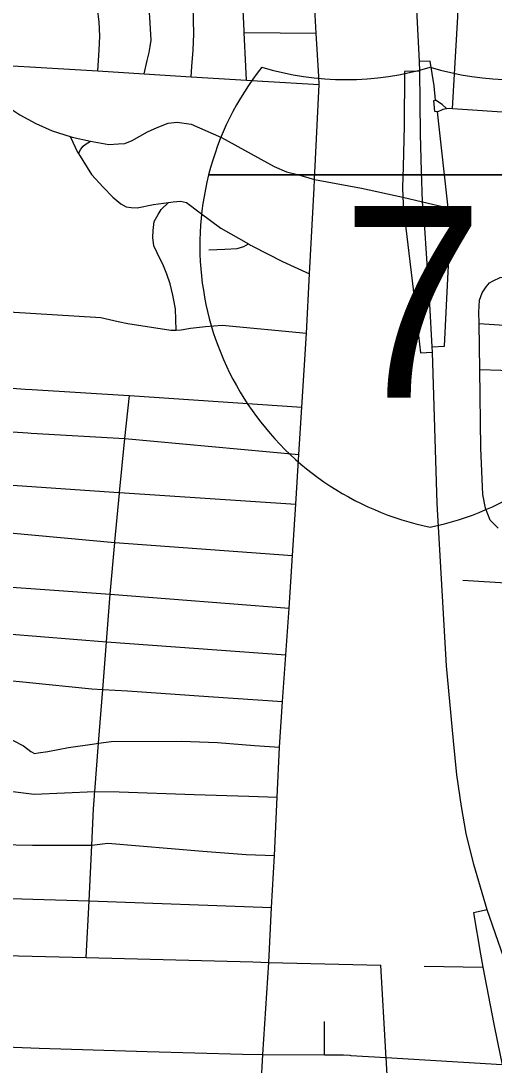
# Model space of a CAD drawing. Extents: x 1755200 to 1902939, y 644115 to 788070.
# Drawn here: x 1826604 to 1829686, y 740128 to 746938 of the extents above; entities that cross this region are included whole.
import ezdxf

# ---------------------------------------------------------------- set-up
doc = ezdxf.new("R2010")
doc.units = 0
for name, color, linetype in [('GM_X_City_Street', 7, 'Continuous'), ('GM_X_County_Road', 7, 'Continuous'), ('GM_X_Interchange_Ramps', 7, 'Continuous'), ('GM_X_Interstate_Route', 7, 'Continuous'), ('GM_X_Interstate_Shield', 7, 'Continuous'), ('GM_X_US_Route', 7, 'Continuous')]:
    doc.layers.add(name, color=color, linetype=linetype)

msp = doc.modelspace()

# ---------------------------------------------------------------- linework, layer by layer
at = {"layer": 'GM_X_City_Street'}
for points in [[(1829415.3, 746367), (1829449.8, 746964.9), (1829453.2, 747017.1), (1829453, 747029.1), (1829452.6, 747069.2), (1829417.9, 747623.5), (1829372.5, 748346.9), (1829384.1, 748379.1), (1829389.5, 748396), (1829391.9, 748403.2), (1829417.6, 748431.6), (1829476.8, 748506.4), (1829498.3, 748550.7), (1829501.9, 748584.9), (1829513.2, 748645.1), (1829536.1, 748987.7), (1829591.8, 749824.2), (1829685.6, 751241.1)], [(1827105.6, 746611.8), (1827114.5, 746747.6), (1827118.8, 746839.8), (1827113, 746932), (1827109.6, 746965.1), (1827105.2, 747008.2), (1827077.6, 747176.5), (1827062, 747300.8), (1827061.4, 747307.1), (1827050.3, 747427), (1827046.8, 747605.4), (1827049.3, 747783.7), (1827053.4, 747892.2), (1827053.6, 747897.9), (1827066, 748018.2), (1827076.3, 748150.4), (1827100.6, 748283.8)], [(1827407.9, 746593.2), (1827426.6, 746681), (1827438.7, 746733), (1827446.8, 746771.1), (1827452.9, 746813.1), (1827443.4, 746959.4), (1827429.8, 747145.8), (1827420.2, 747294.1), (1827399, 747584.7), (1827391.6, 747779.1), (1827385.5, 747865.7)], [(1827712, 746574), (1827716.7, 746640.3), (1827725, 746748.5), (1827731.3, 746854.7), (1827725.7, 747033.1), (1827724.1, 747167.3), (1827714.7, 747361.7), (1827711.1, 747540.1), (1827707.5, 747680.4), (1827704.4, 747841.5)], [(1828074.2, 746551.1), (1828068.9, 746641.7), (1828058.2, 746862), (1828057.6, 746874.2), (1828043.6, 747190.8), (1828042.5, 747214.8), (1828026.6, 747499.1), (1828025.3, 747521.5), (1828014.3, 747814.2)], [(1828058.2, 746862), (1828527.4, 746859.3)], [(1824123.9, 746792.4), (1824125.2, 746792.3), (1825378.3, 746715), (1826142, 746670.1), (1827105.6, 746611.8), (1827407.9, 746593.2), (1827712, 746574), (1828074.2, 746551.1), (1828176.8, 746545.2)], [(1826142, 746670.1), (1826302.4, 746525.4), (1826458.2, 746416), (1826596.3, 746325), (1826701.1, 746268.7), (1826808.2, 746220.4), (1826925.1, 746183.5), (1826937.4, 746179.7), (1827057.8, 746153.8), (1827176.5, 746132.7), (1827238.6, 746137.5), (1827280.6, 746138.6), (1827329.1, 746157.7), (1827428.3, 746213.8), (1827490.9, 746242.6), (1827563.6, 746271.2), (1827621.7, 746278), (1827712.8, 746264.8), (1827911.4, 746178.2), (1828254.2, 745989.1), (1828334.3, 745953.9), (1828406.4, 745936.2), (1828516.9, 745904.2)], [(1828176.8, 746545.2), (1828179.3, 746545), (1828546.5, 746523.6)], [(1826925.1, 746183.5), (1826975.2, 746078.7), (1826978.3, 746073.7), (1827064.3, 745936.5), (1827140.5, 745852.8), (1827203.2, 745789.3), (1827254.3, 745744.2), (1827289.9, 745725.4), (1827321.8, 745720.8), (1827361.8, 745719.9), (1827468.3, 745739.8), (1827564.5, 745754.6), (1827594.7, 745759.3), (1827642.8, 745762.4), (1827682.6, 745753.5), (1827771.2, 745685.5), (1827905.2, 745586.6), (1828086.6, 745483.4), (1828098.9, 745476.4), (1828110.9, 745470.3)], [(1826978.3, 746073.7), (1826993.9, 746102.2), (1827010.6, 746120.4), (1827023.2, 746133), (1827057.8, 746153.8)], [(1828516.9, 745904.2), (1828821.8, 745846.5), (1829091.8, 745788.5), (1829219.7, 745758.3), (1829387.1, 745718.7)], [(1827614.9, 744921.4), (1827609.9, 745059.3), (1827593.8, 745149.9), (1827575.3, 745222.4), (1827554.7, 745287), (1827533.8, 745341.6), (1827491.6, 745426.6), (1827470.6, 745471.1), (1827463.7, 745525.4), (1827464.7, 745571.5), (1827471.9, 745629.5), (1827498.9, 745675.1), (1827517.6, 745708.7), (1827564.5, 745754.6)], [(1827828.2, 745445.8), (1827932.3, 745449.7), (1828012.5, 745454.1), (1828056.7, 745467.2), (1828086.6, 745483.4)], [(1828110.9, 745470.3), (1828112.6, 745469.5), (1828308.8, 745369.9), (1828484.4, 745288)], [(1823026, 745141.9), (1823205.5, 745216.4), (1823271.6, 745234.3), (1823331.6, 745232.2), (1823741.7, 745215.5), (1824525.6, 745179.8), (1824941.7, 745151.4), (1825024.2, 745144.1), (1825686, 745085.9), (1826525.7, 745040.5), (1827123.7, 745003.4), (1827237.7, 744977.2), (1827299.7, 744965), (1827579.6, 744920.5), (1827614.9, 744921.4), (1827647.6, 744922.4), (1827709.7, 744934.3), (1827805.7, 744944.1), (1827915.8, 744954), (1828463.9, 744900.9)], [(1829712.1, 743629.3), (1829660.5, 743681.9), (1829629.2, 743760.4), (1829612, 743848.7), (1829600.8, 744151.5), (1829592.8, 744664.6), (1829588.2, 744965.4), (1829587.1, 745037.7), (1829591.8, 745115.9), (1829608.3, 745163.8), (1829634.7, 745203.6), (1829656.9, 745229.5)], [(1829656.9, 745229.5), (1829681.1, 745243.3), (1829725.4, 745264.9), (1829815.6, 745278.1), (1829997.8, 745268.3), (1830564.8, 745293.5), (1830735.6, 745281.1), (1831067.9, 745257.7), (1831114.5, 745245.3), (1831174.3, 745219.7), (1831235.6, 745180.1), (1831283, 745138.9), (1831324.9, 745073.7), (1831356, 745006.9), (1831383.1, 744923.8)], [(1829588.2, 744965.4), (1830046.7, 744935)], [(1823109.5, 744760.2), (1824492.2, 744673.3), (1824494.3, 744673.2), (1825649.8, 744597.5), (1825656.3, 744597.1), (1826576.3, 744540.8), (1826631.8, 744537.4)], [(1829592.8, 744664.6), (1829865.9, 744656.1), (1829918.2, 744653.2), (1830250.2, 744634.3), (1830278.1, 744622), (1830292, 744609.9)], [(1826631.8, 744537.4), (1826678.3, 744534.5), (1827306.4, 744496.1), (1827310.3, 744495.9), (1828434, 744417.9)], [(1827216.2, 743536.4), (1827216.6, 743540.1), (1827246.5, 743859), (1827246.9, 743862.8), (1827282, 744213.7), (1827310.3, 744495.9)], [(1823174.6, 744462.9), (1824473.5, 744390.5), (1825628.8, 744312.5), (1826549.8, 744257.5), (1826650.1, 744251.5)], [(1826650.1, 744251.5), (1826669.8, 744250.3), (1827282, 744213.7), (1828414.9, 744109.3)], [(1823247.1, 744129.1), (1824450.7, 744044), (1825603.7, 743974), (1825604.5, 743974), (1826517.6, 743912.1), (1827242.5, 743863), (1827246.9, 743862.8), (1828394.9, 743786.8)], [(1826531.3, 743599.8), (1827216.2, 743536.4), (1828373, 743452.5)], [(1827083.1, 741883.6), (1827084, 741894.9), (1827085.3, 741911.6), (1827109.7, 742227.6), (1827136.8, 742578.6), (1827160.6, 742887.4), (1827184.6, 743199.9), (1827216.2, 743536.4)], [(1825605, 743309.5), (1826086.2, 743277.6), (1827184.6, 743199.9), (1828350.5, 743107.9)], [(1829482.6, 743290.7), (1830077.8, 743253.5), (1830595.3, 743219.9), (1831103.9, 743186.8), (1831529.7, 743152.9)], [(1825729.9, 743000.3), (1825746.8, 742999.1), (1826299.8, 742958.9), (1827160.6, 742887.4), (1828330.6, 742803)], [(1825571, 742692.7), (1825583.4, 742695), (1825628.9, 742703.6), (1825680.9, 742711.5), (1825746.9, 742711.4), (1826238.9, 742664.5), (1826638.9, 742625.7), (1827066.9, 742582.9), (1827136.8, 742578.6), (1827298.9, 742568.5), (1827826.9, 742531.6), (1828308.8, 742498.7)], [(1826280.7, 742292.5), (1826319.9, 742303.7), (1826397.9, 742301.5), (1826487.8, 742277.3), (1826553.8, 742245.2), (1826621.7, 742211), (1826669.6, 742172.9), (1826691.6, 742160.8), (1826717, 742164.2)], [(1826717, 742164.2), (1826717.5, 742164.3), (1826779.6, 742172.7), (1826913.7, 742198.5), (1827083.8, 742224.2), (1827109.7, 742227.6), (1827191.9, 742238.1), (1827650, 742241.3), (1827884, 742230.9), (1828126, 742212.5), (1828287.6, 742200.6)], [(1823708.3, 742066.5), (1824288.7, 742028.6), (1825084.4, 741975.3), (1825086.7, 741975.1), (1825412.7, 741950.6), (1825578.8, 741952.3), (1825880.8, 741955.8), (1826066.9, 741949.4), (1826250.8, 741933.1), (1826254.9, 741932.8), (1826534.8, 741914.6), (1826690.8, 741894.3), (1827085.3, 741911.6), (1827243, 741909.4), (1827733, 741892.5), (1828089.1, 741881.9), (1828273.4, 741875.9)], [(1827029.9, 740828.6), (1827047.7, 741198.3), (1827065.3, 741563.2), (1827076.6, 741799.5), (1827083.1, 741883.6)], [(1824544.2, 741705.1), (1824621.6, 741637.3), (1824693.6, 741621.1), (1824779.6, 741609), (1824885.6, 741612.8), (1824987.6, 741604.6), (1825231.6, 741593.9), (1825365.7, 741588), (1825781.7, 741575.2), (1826243.8, 741570.4), (1826248.3, 741570.4), (1826679.9, 741561.7), (1827065.3, 741563.2), (1827170, 741574.9), (1827790, 741523.8), (1828072, 741501.3), (1828255.8, 741495.1)], [(1823837.5, 741383.4), (1825229.7, 741261.5), (1826242, 741223.8), (1827047.7, 741198.3), (1828236.1, 741156.2)], [(1823932, 740919.3), (1824301.6, 740907.8), (1825227.5, 740879), (1826235.1, 740849.2), (1827029.9, 740828.6), (1828113.8, 740800.5), (1828218, 740797.7)], [(1828218, 740797.7), (1828947.6, 740779)], [(1828981.1, 740210.9), (1828947.6, 740779)], [(1829231.6, 740773.7), (1829613.3, 740766.7)], [(1828582, 740195.4), (1828582, 740411.4)], [(1824043.7, 740374.9), (1824283.3, 740367.9), (1824375.7, 740365.2), (1824947.7, 740348.4), (1826224.3, 740257), (1826722.3, 740237.5), (1827426.3, 740216.2), (1828048.2, 740198.8), (1828180.6, 740196.1)], [(1828180.6, 740196.1), (1828582, 740195.4), (1828704.7, 740195.2), (1828745.7, 740191.9), (1828752.2, 740191.5)], [(1828752.2, 740191.5), (1828983.1, 740177.7), (1829738, 740132.7), (1829961.9, 740104.7), (1830120, 740094.4), (1830174.1, 740088)], [(1829202.1, 736475.7), (1829187, 736729.9), (1829168.7, 737038.5), (1829151.5, 737331.2), (1829132.3, 737655.4), (1829114.1, 737962.5), (1829094.6, 738293), (1829075.9, 738608.6), (1829054.1, 738977.3), (1829033.1, 739333.1), (1829012.3, 739683.5), (1828983.1, 740177.7), (1828981.7, 740201.7), (1828981.1, 740210.9)]]:
    msp.add_lwpolyline(points, dxfattribs=at)
at = {"layer": 'GM_X_County_Road'}
for points in [[(1829317.5, 746346.3), (1829354.7, 746362), (1829376.2, 746366.4), (1829394.2, 746368.5), (1829415.3, 746367), (1829837.2, 746339.6), (1831504.1, 746224.6)], [(1829387.1, 745718.7), (1829317.5, 746346.3)]]:
    msp.add_lwpolyline(points, dxfattribs=at)
at = {"layer": 'GM_X_Interchange_Ramps'}
for points in [[(1829376.2, 746366.4), (1829347.6, 746394.1), (1829305, 746421.5), (1829295.9, 746514.7), (1829269.7, 746675.3), (1829199.3, 746672.6)], [(1829202.8, 746611.4), (1829102.7, 746607.5), (1829099.9, 746254.5), (1829093.3, 745986.1), (1829090.1, 745851.7), (1829091.8, 745788.5)], [(1829317.5, 746346.3), (1829300.7, 746346.8), (1829294.7, 746419.6), (1829305, 746421.5)], [(1829091.8, 745788.5), (1829095.8, 745712.6), (1829159.6, 745188.7), (1829200.2, 744830.3), (1829206.2, 744772.6), (1829283.9, 744777.5)], [(1829282, 744812.1), (1829364.1, 744817.3), (1829383.1, 745214.1), (1829399.6, 745554), (1829398.9, 745646.7), (1829387.1, 745718.7)], [(1829641.9, 741140.8), (1829551.1, 741121.2), (1829597, 740852.4), (1829613.3, 740766.7), (1829684.4, 740394.7), (1829728.8, 740182.1), (1829738, 740132.7)]]:
    msp.add_lwpolyline(points, dxfattribs=at)
at = {"layer": 'GM_X_Interstate_Route'}
for points in [[(1829204.8, 746410.6), (1829202.8, 746611.4), (1829199.3, 746672.6), (1829136.5, 747906), (1829098.1, 748433.3), (1829073.5, 748957.1), (1829025, 749844.7), (1829009.4, 750138.8), (1829002.1, 750376.2), (1829005.6, 750582.9), (1829019.6, 750738.8), (1829043.8, 750820.6), (1829066.1, 750975.2), (1829121.8, 751270.3)], [(1829213.9, 745959), (1829206.9, 746200), (1829204.8, 746410.6)], [(1829785.1, 740728.3), (1829641.9, 741140.8), (1829554.8, 741435.2), (1829505.1, 741637.9), (1829474.5, 741813.7), (1829443.9, 742020.2), (1829421, 742242), (1829376.1, 742731.2), (1829314.7, 743790.5), (1829283.9, 744777.5), (1829282, 744812.1), (1829266.6, 745091.7), (1829235.4, 745587.1), (1829219.7, 745758.3), (1829213.9, 745959)]]:
    msp.add_lwpolyline(points, dxfattribs=at)
at = {"layer": 'GM_X_Interstate_Shield'}
for p, q in [((1827826.7, 745933.9), (1830712.2, 745933.9)), ((1830712.2, 745933.9), (1827826.7, 745933.9)), ((1830712.2, 745933.9), (1827826.7, 745933.9))]:
    msp.add_line(p, q, dxfattribs=at)
for centre, start, end in [((1829644.5, 745474.2), 141.66896, 165.80665), ((1828721.6, 748430.2), 253.00908, 286.99093), ((1829817.4, 748430.2), 253.00908, 286.99093), ((1829644.5, 745474.2), 165.80665, 258.46304), ((1828894.5, 745474.2), 281.53696, 14.19335)]:
    msp.add_arc(centre, 1875, start, end, dxfattribs=at)
at = {"layer": 'GM_X_US_Route'}
for points in [[(1828543.5, 746576.5), (1828527.4, 746859.3), (1828509.6, 747172.9), (1828491.3, 747494.6), (1828490.8, 747503.2), (1828469.8, 747770), (1828435.7, 748204.1), (1828434.8, 748215.7), (1828433.6, 748659.6), (1828409.6, 749063.4), (1828380, 749508), (1828355.3, 749919.8), (1828316, 750339.3), (1828277.7, 750659.9), (1828259.6, 750821.1), (1828247.7, 750984), (1828245.2, 751332.1)], [(1828513.9, 745847), (1828516.9, 745904.2), (1828546.5, 746523.6), (1828543.6, 746576), (1828543.5, 746576.5)], [(1828218, 740797.7), (1828236.1, 741156.2), (1828255.8, 741495.1), (1828273.4, 741875.9), (1828287.6, 742200.6), (1828308.8, 742498.7), (1828330.6, 742803), (1828350.5, 743107.9), (1828373, 743452.5), (1828394.9, 743786.8), (1828414.9, 744109.3), (1828434, 744417.9), (1828463.9, 744900.9), (1828484.4, 745288), (1828513.9, 745847)], [(1827918.9, 736055.1), (1827928.7, 736227.9), (1827959.8, 736570.3), (1827962.4, 736858.4), (1827983.1, 737146.4), (1827997.4, 737376.3), (1828016.9, 737727.8), (1828040.1, 737973.7), (1828061.3, 738304.2), (1828067.3, 738398.3), (1828082.4, 738636.1), (1828107.1, 739025.9), (1828123.1, 739277.8), (1828141.4, 739565.1), (1828151.7, 739726.5), (1828168.9, 739997.6), (1828180.6, 740196.1), (1828218, 740797.7)]]:
    msp.add_lwpolyline(points, dxfattribs=at)

# ---------------------------------------------------------------- texts
at = {"layer": 'GM_X_Interstate_Shield'}
msp.add_text('71', height=1250, dxfattribs=at).set_placement((1828692, 744480.8))

doc.saveas('drawing.dxf')
